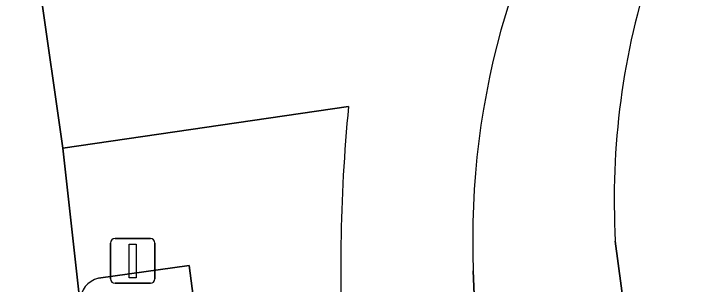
# Model space of a CAD drawing. Extents: x 161084 to 161928, y 385354 to 386522.
# Drawn here: x 161203.77 to 161219.14, y 385715.61 to 385721.66 of the extents above; entities that cross this region are included whole.
import ezdxf

# ---------------------------------------------------------------- set-up
doc = ezdxf.new("R2010")
doc.units = 0
for name, color, linetype in [('IMGEO_Berm_groen', 7, 'Continuous'), ('IMGEO_Fietspad_gesloten', 7, 'Continuous'), ('IMGEO_Groenvoorziening', 7, 'Continuous'), ('IMGEO_OVBaan_gesloten', 7, 'Continuous'), ('IMGEO_Verkeersregelinstallatiepaal', 7, 'Continuous'), ('IMGEO_Voetpad_open', 7, 'Continuous')]:
    doc.layers.add(name, color=color, linetype=linetype)

msp = doc.modelspace()

# ---------------------------------------------------------------- linework, layer by layer
at = {"layer": 'IMGEO_Berm_groen'}
msp.add_lwpolyline([(161217.87, 385657.684), (161212.067, 385701.246), (161211.849, 385702.884), (161209.438, 385702.603), (161207.688, 385716.034), (161205.66, 385715.749)], dxfattribs=at)
msp.add_arc((161205.794, 385715.214), 0.551, 104.0384, 177.6392, dxfattribs=at)
at = {"layer": 'IMGEO_Fietspad_gesloten'}
for points in [[(161204.352, 385722.25), (161204.867, 385718.659), (161211.245, 385719.588)], [(161215.004, 385701.837), (161214.455, 385705.86), (161214.031, 385715.911)]]:
    msp.add_lwpolyline(points, dxfattribs=at)
for centre, radius, start, end in [((161231.654, 385716.619), 17.637, 144.6249, 182.3014), ((161247.849, 385716.023), 36.777, 174.4367, 179.2407), ((161246.479, 385715.946), 35.408, 179.0868, 181.5223)]:
    msp.add_arc(centre, radius, start, end, dxfattribs=at)
at = {"layer": 'IMGEO_Groenvoorziening'}
msp.add_lwpolyline([(161217.202, 385716.578), (161217.736, 385712.585), (161219.143, 385702.509)], dxfattribs=at)
msp.add_arc((161234.072, 385717.501), 16.895, 161.7784, 183.1315, dxfattribs=at)
at = {"layer": 'IMGEO_OVBaan_gesloten'}
msp.add_lwpolyline([(161226.405, 385554.794), (161218.115, 385616.778), (161215.622, 385635.788), (161213.137, 385655.09), (161210.493, 385675.4), (161208.061, 385693.766), (161205.538, 385713.078), (161205.243, 385715.237), (161204.867, 385718.659), (161204.352, 385722.25), (161204.312, 385722.565), (161203.479, 385728.951), (161203.456, 385729.235), (161202.659, 385735.139), (161202.512, 385736.231), (161201.952, 385740.641), (161201.77, 385741.935), (161201.459, 385744.161), (161200.809, 385749.085), (161200.644, 385750.335), (161200.501, 385751.664), (161200.002, 385755.064)], dxfattribs=at)
at = {"layer": 'IMGEO_Verkeersregelinstallatiepaal'}
for p, q in [((161205.93, 385715.735), (161205.93, 385716.535)), ((161205.93, 385716.535), (161205.93, 385715.735)), ((161206.03, 385716.635), (161206.82, 385716.635)), ((161206.82, 385716.635), (161206.03, 385716.635)), ((161206.92, 385716.535), (161206.92, 385715.735)), ((161206.92, 385715.735), (161206.92, 385716.535)), ((161206.82, 385715.635), (161206.03, 385715.635)), ((161206.03, 385715.635), (161206.82, 385715.635))]:
    msp.add_line(p, q, dxfattribs=at)
msp.add_lwpolyline([(161206.35, 385716.51), (161206.5, 385716.51), (161206.5, 385715.76), (161206.35, 385715.76), (161206.35, 385716.51)], dxfattribs=at)
for centre, start, end in [((161206.03, 385716.535), 90, 180), ((161206.03, 385716.535), 90, 180), ((161206.82, 385716.535), 0, 90), ((161206.82, 385716.535), 360, 90), ((161206.03, 385715.735), 180, 270), ((161206.03, 385715.735), 180, 270), ((161206.82, 385715.735), 270, 0), ((161206.82, 385715.735), 270, 0)]:
    msp.add_arc(centre, 0.1, start, end, dxfattribs=at)
at = {"layer": 'IMGEO_Voetpad_open'}
for points in [[(161211.245, 385719.588), (161204.867, 385718.659), (161205.243, 385715.237)], [(161226.666, 385645.49), (161226.349, 385647.897), (161224.515, 385661.817), (161224.203, 385664.186), (161222.013, 385680.815), (161221.779, 385682.59), (161220.234, 385694.322), (161219.143, 385702.509), (161217.736, 385712.585), (161217.202, 385716.578)], [(161205.66, 385715.749), (161207.688, 385716.034), (161209.438, 385702.603), (161211.849, 385702.884), (161211.781, 385703.396), (161211.64, 385704.461)], [(161214.031, 385715.911), (161214.455, 385705.86), (161215.004, 385701.837), (161220.437, 385660.963), (161221.281, 385661.066), (161223.084, 385647.349), (161223.366, 385645.417), (161225.637, 385628.682), (161225.858, 385626.191), (161227.722, 385612.49), (161227.928, 385609.956), (161230.731, 385589.403)]]:
    msp.add_lwpolyline(points, dxfattribs=at)
for centre, radius, start, end in [((161231.654, 385716.619), 17.637, 144.6249, 182.3014), ((161234.072, 385717.501), 16.895, 161.7784, 183.1315), ((161247.849, 385716.023), 36.777, 174.4367, 179.2407), ((161246.479, 385715.946), 35.408, 179.0868, 181.5223), ((161205.794, 385715.214), 0.551, 104.0384, 177.6392)]:
    msp.add_arc(centre, radius, start, end, dxfattribs=at)

doc.saveas('drawing.dxf')
